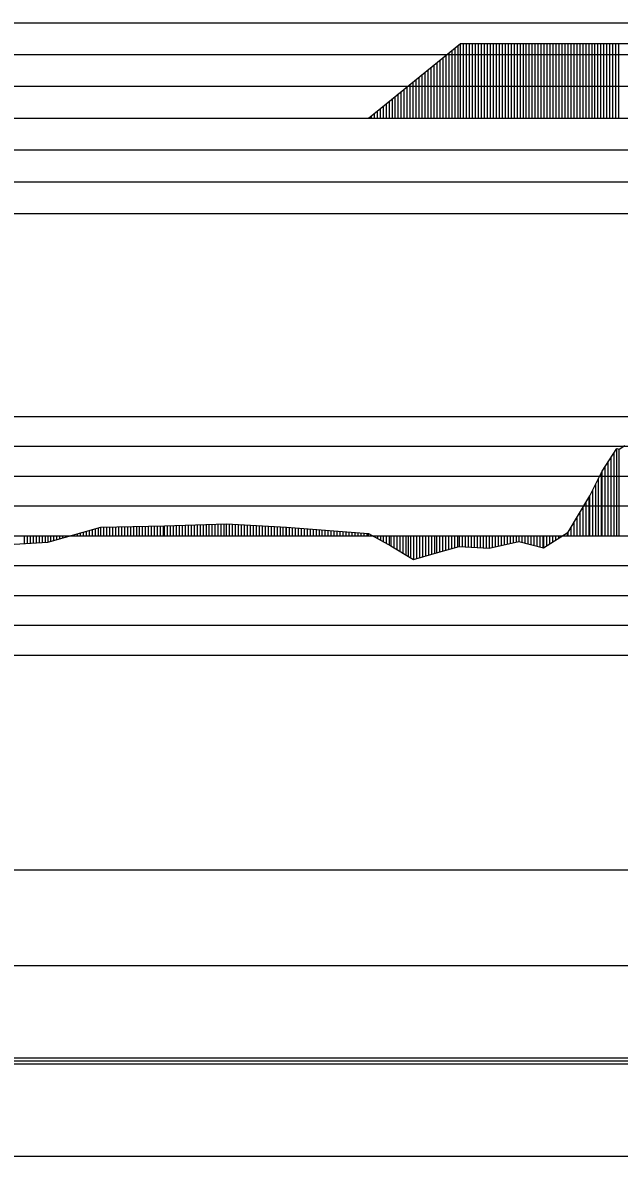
# Model space of a CAD drawing. Extents: x 2 to 10148, y 0 to 380.
# Drawn here: x 2936.2 to 2986.1, y 190 to 285 of the extents above; entities that cross this region are included whole.
import ezdxf

# ---------------------------------------------------------------- set-up
doc = ezdxf.new("R2010")
doc.units = 0
for name, color, linetype in [('POSUN_CARA', 7, 'Continuous'), ('POSUN_RASTR', 7, 'Continuous'), ('RYCHL_RASTR', 7, 'Continuous'), ('ZRYCHL_CARA', 7, 'Continuous'), ('ZRYCHL_RASTR', 7, 'Continuous')]:
    doc.layers.add(name, color=color, linetype=linetype)

msp = doc.modelspace()

# ---------------------------------------------------------------- linework, layer by layer
at = {"layer": 'POSUN_CARA'}
for p, q in [((2984.673, 247.418), (2985.9, 249.305)), ((2985.673, 242), (2985.673, 248.956)), ((2985.9, 249.305), (2986.105, 249.262)), ((2985.9, 242), (2985.9, 249.305)), ((2986.105, 249.262), (2986.57, 249.567)), ((2986.105, 242), (2986.105, 249.262)), ((2985.173, 242), (2985.173, 248.187)), ((2985.423, 242), (2985.423, 248.571)), ((2983.626, 245.339), (2984.673, 247.418)), ((2984.626, 242), (2984.626, 247.325)), ((2984.673, 242), (2984.673, 247.418)), ((2984.923, 242), (2984.923, 247.803)), ((2984.126, 242), (2984.126, 246.332)), ((2984.376, 242), (2984.376, 246.829)), ((2981.821, 242.3), (2983.626, 245.339)), ((2983.571, 242), (2983.571, 245.245)), ((2983.626, 242), (2983.626, 245.339)), ((2983.876, 242), (2983.876, 245.836)), ((2983.071, 242), (2983.071, 244.404)), ((2983.321, 242), (2983.321, 244.825)), ((2982.571, 242), (2982.571, 243.562)), ((2982.821, 242), (2982.821, 243.983)), ((2938.243, 241.478), (2942.695, 242.731)), ((2940.993, 242), (2940.993, 242.252)), ((2941.243, 242), (2941.243, 242.322)), ((2941.493, 242), (2941.493, 242.393)), ((2941.743, 242), (2941.743, 242.463)), ((2941.993, 242), (2941.993, 242.533)), ((2942.243, 242), (2942.243, 242.604)), ((2942.493, 242), (2942.493, 242.674)), ((2942.695, 242.731), (2948.028, 242.829)), ((2942.695, 242), (2942.695, 242.731)), ((2942.945, 242), (2942.945, 242.735)), ((2943.195, 242), (2943.195, 242.74)), ((2943.445, 242), (2943.445, 242.745)), ((2943.695, 242), (2943.695, 242.749)), ((2943.945, 242), (2943.945, 242.754)), ((2944.195, 242), (2944.195, 242.759)), ((2944.445, 242), (2944.445, 242.763)), ((2944.695, 242), (2944.695, 242.768)), ((2944.945, 242), (2944.945, 242.772)), ((2945.195, 242), (2945.195, 242.777)), ((2945.445, 242), (2945.445, 242.782)), ((2945.695, 242), (2945.695, 242.786)), ((2945.945, 242), (2945.945, 242.791)), ((2946.195, 242), (2946.195, 242.795)), ((2946.445, 242), (2946.445, 242.8)), ((2946.695, 242), (2946.695, 242.805)), ((2946.945, 242), (2946.945, 242.809)), ((2947.195, 242), (2947.195, 242.814)), ((2947.445, 242), (2947.445, 242.818)), ((2947.695, 242), (2947.695, 242.823)), ((2947.945, 242), (2947.945, 242.828)), ((2948.028, 242.829), (2953.224, 243.004)), ((2948.028, 242), (2948.028, 242.829)), ((2948.278, 242), (2948.278, 242.838)), ((2948.528, 242), (2948.528, 242.846)), ((2948.778, 242), (2948.778, 242.854)), ((2949.028, 242), (2949.028, 242.863)), ((2949.278, 242), (2949.278, 242.871)), ((2949.528, 242), (2949.528, 242.88)), ((2949.778, 242), (2949.778, 242.888)), ((2950.028, 242), (2950.028, 242.896)), ((2950.278, 242), (2950.278, 242.905)), ((2950.528, 242), (2950.528, 242.913)), ((2950.778, 242), (2950.778, 242.922)), ((2951.028, 242), (2951.028, 242.93)), ((2951.278, 242), (2951.278, 242.938)), ((2951.528, 242), (2951.528, 242.947)), ((2951.778, 242), (2951.778, 242.955)), ((2952.028, 242), (2952.028, 242.964)), ((2952.278, 242), (2952.278, 242.972)), ((2952.528, 242), (2952.528, 242.98)), ((2952.778, 242), (2952.778, 242.989)), ((2953.028, 242), (2953.028, 242.997)), ((2953.224, 243.004), (2958.239, 242.71)), ((2953.224, 242), (2953.224, 243.004)), ((2953.474, 242), (2953.474, 242.989)), ((2953.724, 242), (2953.724, 242.974)), ((2953.974, 242), (2953.974, 242.96)), ((2954.224, 242), (2954.224, 242.945)), ((2954.474, 242), (2954.474, 242.93)), ((2954.724, 242), (2954.724, 242.916)), ((2954.974, 242), (2954.974, 242.901)), ((2955.224, 242), (2955.224, 242.886)), ((2955.474, 242), (2955.474, 242.872)), ((2955.724, 242), (2955.724, 242.857)), ((2955.974, 242), (2955.974, 242.842)), ((2956.224, 242), (2956.224, 242.828)), ((2956.474, 242), (2956.474, 242.813)), ((2956.724, 242), (2956.724, 242.799)), ((2956.974, 242), (2956.974, 242.784)), ((2957.224, 242), (2957.224, 242.769)), ((2957.474, 242), (2957.474, 242.755)), ((2957.724, 242), (2957.724, 242.74)), ((2957.974, 242), (2957.974, 242.725)), ((2958.224, 242), (2958.224, 242.711)), ((2958.239, 242.71), (2965.096, 242.18)), ((2958.239, 242), (2958.239, 242.71)), ((2958.489, 242), (2958.489, 242.69)), ((2958.739, 242), (2958.739, 242.671)), ((2958.989, 242), (2958.989, 242.652)), ((2959.239, 242), (2959.239, 242.632)), ((2959.489, 242), (2959.489, 242.613)), ((2959.739, 242), (2959.739, 242.594)), ((2959.989, 242), (2959.989, 242.575)), ((2960.239, 242), (2960.239, 242.555)), ((2960.489, 242), (2960.489, 242.536)), ((2960.739, 242), (2960.739, 242.517)), ((2960.989, 242), (2960.989, 242.497)), ((2961.239, 242), (2961.239, 242.478)), ((2961.489, 242), (2961.489, 242.459)), ((2961.739, 242), (2961.739, 242.439)), ((2961.989, 242), (2961.989, 242.42)), ((2962.239, 242), (2962.239, 242.401)), ((2962.489, 242), (2962.489, 242.381)), ((2962.739, 242), (2962.739, 242.362)), ((2962.989, 242), (2962.989, 242.343)), ((2963.239, 242), (2963.239, 242.324)), ((2963.489, 242), (2963.489, 242.304)), ((2963.739, 242), (2963.739, 242.285)), ((2963.989, 242), (2963.989, 242.266)), ((2979.759, 240.993), (2981.821, 242.3)), ((2981.759, 242), (2981.759, 242.261)), ((2981.821, 242), (2981.821, 242.3)), ((2982.071, 242), (2982.071, 242.721)), ((2982.321, 242), (2982.321, 243.142)), ((2932.527, 241.125), (2938.243, 241.478)), ((2936.277, 242), (2936.277, 241.357)), ((2936.527, 242), (2936.527, 241.372)), ((2936.777, 242), (2936.777, 241.388)), ((2937.027, 242), (2937.027, 241.403)), ((2937.277, 242), (2937.277, 241.419)), ((2937.527, 242), (2937.527, 241.434)), ((2937.777, 242), (2937.777, 241.45)), ((2938.027, 242), (2938.027, 241.465)), ((2938.243, 242), (2938.243, 241.478)), ((2938.493, 242), (2938.493, 241.549)), ((2938.743, 242), (2938.743, 241.619)), ((2938.993, 242), (2938.993, 241.689)), ((2939.243, 242), (2939.243, 241.76)), ((2939.493, 242), (2939.493, 241.83)), ((2939.743, 242), (2939.743, 241.9)), ((2939.993, 242), (2939.993, 241.971)), ((2940.243, 242), (2940.243, 242.041)), ((2940.493, 242), (2940.493, 242.111)), ((2940.743, 242), (2940.743, 242.182)), ((2964.239, 242), (2964.239, 242.246)), ((2964.489, 242), (2964.489, 242.227)), ((2964.739, 242), (2964.739, 242.208)), ((2964.989, 242), (2964.989, 242.188)), ((2965.096, 242.18), (2966.981, 241.158)), ((2965.096, 242), (2965.096, 242.18)), ((2965.346, 242), (2965.346, 242.045)), ((2965.596, 242), (2965.596, 241.909)), ((2965.846, 242), (2965.846, 241.773)), ((2966.096, 242), (2966.096, 241.638)), ((2966.346, 242), (2966.346, 241.502)), ((2966.596, 242), (2966.596, 241.367)), ((2966.846, 242), (2966.846, 241.231)), ((2966.981, 242), (2966.981, 241.158)), ((2967.231, 242), (2967.232, 241.007)), ((2967.481, 242), (2967.482, 240.856)), ((2967.731, 242), (2967.731, 240.706)), ((2967.981, 242), (2967.982, 240.556)), ((2968.231, 242), (2968.231, 240.405)), ((2968.425, 242), (2968.425, 240.289)), ((2968.626, 242), (2968.626, 240.167)), ((2968.88, 242), (2968.88, 240.015)), ((2969.13, 242), (2969.13, 240.087)), ((2969.38, 242), (2969.38, 240.159)), ((2969.63, 242), (2969.63, 240.231)), ((2969.88, 242), (2969.88, 240.303)), ((2970.13, 242), (2970.13, 240.375)), ((2970.38, 242), (2970.38, 240.447)), ((2970.63, 242), (2970.63, 240.519)), ((2970.797, 242), (2970.797, 240.567)), ((2971.047, 242), (2971.047, 240.639)), ((2971.297, 242), (2971.297, 240.711)), ((2971.547, 242), (2971.547, 240.782)), ((2971.797, 242), (2971.797, 240.854)), ((2972.047, 242), (2972.047, 240.926)), ((2972.297, 242), (2972.297, 240.998)), ((2972.547, 242), (2972.547, 241.069)), ((2972.698, 242), (2972.698, 241.113)), ((2972.948, 242), (2972.948, 241.099)), ((2973.198, 242), (2973.198, 241.085)), ((2973.448, 242), (2973.448, 241.071)), ((2973.698, 242), (2973.698, 241.057)), ((2973.948, 242), (2973.948, 241.044)), ((2974.198, 242), (2974.198, 241.03)), ((2974.448, 242), (2974.448, 241.016)), ((2974.698, 242), (2974.698, 241.002)), ((2974.948, 242), (2974.948, 240.988)), ((2975.198, 242), (2975.198, 240.974)), ((2975.21, 242), (2975.21, 240.974)), ((2975.21, 240.974), (2977.706, 241.517)), ((2975.46, 242), (2975.46, 241.028)), ((2975.71, 242), (2975.71, 241.083)), ((2975.96, 242), (2975.96, 241.137)), ((2976.21, 242), (2976.21, 241.191)), ((2976.46, 242), (2976.46, 241.246)), ((2976.71, 242), (2976.71, 241.3)), ((2976.96, 242), (2976.96, 241.355)), ((2977.21, 242), (2977.21, 241.409)), ((2977.46, 242), (2977.46, 241.463)), ((2977.706, 242), (2977.706, 241.517)), ((2977.706, 241.517), (2979.759, 240.993)), ((2977.956, 242), (2977.956, 241.453)), ((2978.206, 242), (2978.206, 241.389)), ((2978.456, 242), (2978.456, 241.326)), ((2978.706, 242), (2978.706, 241.262)), ((2978.956, 242), (2978.956, 241.198)), ((2979.206, 242), (2979.206, 241.134)), ((2979.456, 242), (2979.456, 241.071)), ((2979.706, 242), (2979.706, 241.007)), ((2979.759, 242), (2979.759, 240.993)), ((2980.009, 242), (2980.009, 241.152)), ((2980.259, 242), (2980.259, 241.31)), ((2980.509, 242), (2980.509, 241.469)), ((2980.759, 242), (2980.759, 241.627)), ((2981.009, 242), (2981.009, 241.786)), ((2981.259, 242), (2981.259, 241.944)), ((2981.509, 242), (2981.509, 242.103)), ((2966.981, 241.158), (2968.88, 240.015)), ((2968.88, 240.015), (2970.797, 240.567)), ((2970.797, 240.567), (2972.698, 241.113)), ((2972.698, 241.113), (2975.21, 240.974))]:
    msp.add_line(p, q, dxfattribs=at)
at = {"layer": 'POSUN_RASTR'}
for p, q in [((2842, 252), (3038, 252)), ((2842, 249.5), (3038, 249.5)), ((2842, 247), (3038, 247)), ((2842, 244.5), (3038, 244.5)), ((2328.7, 242), (3155.543, 242)), ((2842, 239.5), (3038, 239.5)), ((2842, 237), (3038, 237)), ((2842, 234.5), (3038, 234.5)), ((2842, 232), (3038, 232))]:
    msp.add_line(p, q, dxfattribs=at)
at = {"layer": 'RYCHL_RASTR'}
for p, q in [((2328.7, 214), (3155.543, 214)), ((2328.7, 206), (3155.543, 206)), ((2328.7, 198.25), (3155.543, 198.25)), ((2328.7, 198), (3155.543, 198)), ((2328.7, 197.75), (3155.543, 197.75)), ((2328.7, 190), (3155.543, 190))]:
    msp.add_line(p, q, dxfattribs=at)
at = {"layer": 'ZRYCHL_CARA'}
for p, q in [((2965.101, 277), (2972.819, 283.246)), ((2972.819, 277), (2972.819, 283.246)), ((2972.819, 283.246), (2987.388, 283.246)), ((2973.069, 277), (2973.069, 283.246)), ((2973.319, 277), (2973.319, 283.246)), ((2973.569, 277), (2973.569, 283.246)), ((2973.819, 277), (2973.819, 283.246)), ((2974.069, 277), (2974.069, 283.246)), ((2974.319, 277), (2974.319, 283.246)), ((2974.569, 277), (2974.569, 283.246)), ((2974.819, 277), (2974.819, 283.246)), ((2975.069, 277), (2975.069, 283.246)), ((2975.319, 277), (2975.319, 283.246)), ((2975.569, 277), (2975.569, 283.246)), ((2975.819, 277), (2975.819, 283.246)), ((2976.069, 277), (2976.069, 283.246)), ((2976.319, 277), (2976.319, 283.246)), ((2976.569, 277), (2976.569, 283.246)), ((2976.819, 277), (2976.819, 283.246)), ((2977.069, 277), (2977.069, 283.246)), ((2977.319, 277), (2977.319, 283.246)), ((2977.569, 277), (2977.569, 283.246)), ((2977.819, 277), (2977.819, 283.246)), ((2978.069, 277), (2978.069, 283.246)), ((2978.319, 277), (2978.319, 283.246)), ((2978.569, 277), (2978.569, 283.246)), ((2978.819, 277), (2978.819, 283.246)), ((2979.069, 277), (2979.069, 283.246)), ((2979.319, 277), (2979.319, 283.246)), ((2979.569, 277), (2979.569, 283.246)), ((2979.819, 277), (2979.819, 283.246)), ((2980.069, 277), (2980.069, 283.246)), ((2980.319, 277), (2980.319, 283.246)), ((2980.569, 277), (2980.569, 283.246)), ((2980.819, 277), (2980.819, 283.246)), ((2981.069, 277), (2981.069, 283.246)), ((2981.319, 277), (2981.319, 283.246)), ((2981.569, 277), (2981.569, 283.246)), ((2981.819, 277), (2981.819, 283.246)), ((2982.069, 277), (2982.069, 283.246)), ((2982.319, 277), (2982.319, 283.246)), ((2982.569, 277), (2982.569, 283.246)), ((2982.819, 277), (2982.819, 283.246)), ((2983.069, 277), (2983.069, 283.246)), ((2983.319, 277), (2983.319, 283.246)), ((2983.569, 277), (2983.569, 283.246)), ((2983.819, 277), (2983.819, 283.246)), ((2984.069, 277), (2984.069, 283.246)), ((2984.319, 277), (2984.319, 283.246)), ((2984.569, 277), (2984.569, 283.246)), ((2984.819, 277), (2984.819, 283.246)), ((2985.069, 277), (2985.069, 283.246)), ((2985.319, 277), (2985.319, 283.246)), ((2985.569, 277), (2985.569, 283.246)), ((2985.819, 277), (2985.819, 283.246)), ((2986.069, 277), (2986.069, 283.246)), ((2971.601, 277), (2971.601, 282.261)), ((2971.851, 277), (2971.851, 282.463)), ((2972.101, 277), (2972.101, 282.665)), ((2972.351, 277), (2972.351, 282.868)), ((2972.601, 277), (2972.601, 283.07)), ((2970.351, 277), (2970.351, 281.249)), ((2970.601, 277), (2970.601, 281.451)), ((2970.851, 277), (2970.851, 281.654)), ((2971.101, 277), (2971.101, 281.856)), ((2971.351, 277), (2971.351, 282.058)), ((2969.351, 277), (2969.351, 280.44)), ((2969.601, 277), (2969.601, 280.642)), ((2969.851, 277), (2969.851, 280.844)), ((2970.101, 277), (2970.101, 281.047)), ((2968.101, 277), (2968.101, 279.428)), ((2968.351, 277), (2968.351, 279.63)), ((2968.601, 277), (2968.601, 279.833)), ((2968.851, 277), (2968.851, 280.035)), ((2969.101, 277), (2969.101, 280.237)), ((2966.851, 277), (2966.851, 278.416)), ((2967.101, 277), (2967.101, 278.619)), ((2967.351, 277), (2967.351, 278.821)), ((2967.601, 277), (2967.601, 279.023)), ((2967.851, 277), (2967.851, 279.226)), ((2965.601, 277), (2965.601, 277.405)), ((2965.851, 277), (2965.851, 277.607)), ((2966.101, 277), (2966.101, 277.809)), ((2966.351, 277), (2966.351, 278.012)), ((2966.601, 277), (2966.601, 278.214)), ((2328.7, 277), (3155.543, 277)), ((2965.351, 277), (2965.351, 277.202))]:
    msp.add_line(p, q, dxfattribs=at)
at = {"layer": 'ZRYCHL_RASTR'}
for p, q in [((2828, 285), (3030.648, 285)), ((2828, 282.333), (3030.648, 282.333)), ((2828, 279.667), (3030.694, 279.667)), ((2842, 274.333), (3038, 274.333)), ((2842, 271.667), (3038, 271.667)), ((2842, 269), (3038, 269))]:
    msp.add_line(p, q, dxfattribs=at)

doc.saveas('drawing.dxf')
